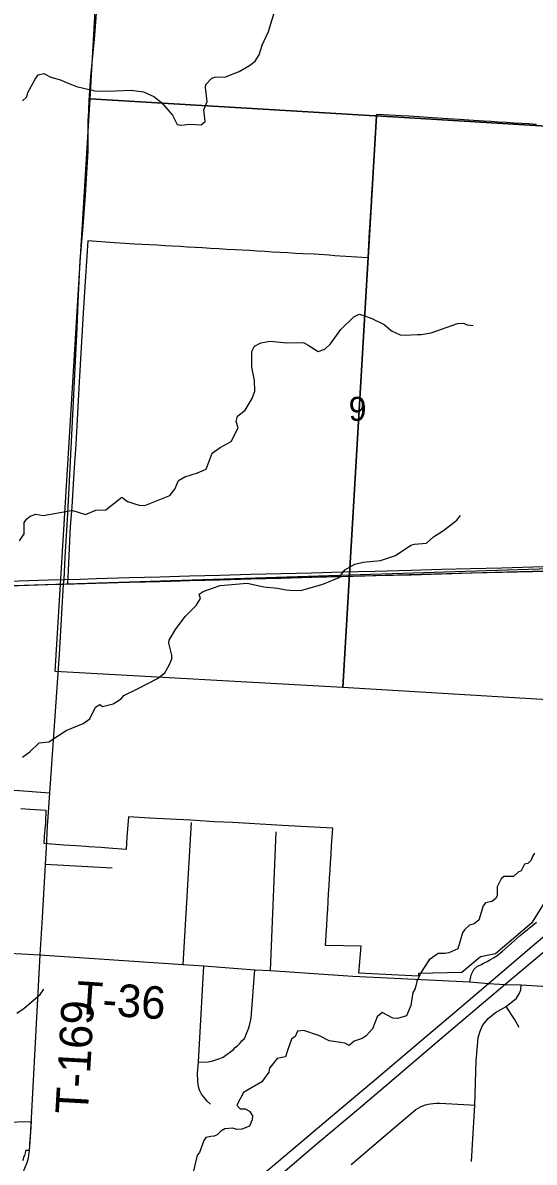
# Model space of a CAD drawing. Extents: x 114604 to 551442, y 316898 to 567001.
# Drawn here: x 269777 to 274490, y 379519 to 390020 of the extents above; entities that cross this region are included whole.
import ezdxf

# ---------------------------------------------------------------- set-up
doc = ezdxf.new("R2010")
doc.units = 0
for name, color, linetype in [('GE_P_Alignment_1000_Bearings', 7, 'Continuous'), ('GE_P_Alignment_1000_Cardinal_Points', 7, 'Continuous'), ('GE_P_Alignment_1000_Stations', 7, 'Continuous'), ('GE_P_Alignment_100_Cardinal_Points', 7, 'Continuous'), ('GE_P_Alignment_100_Stations', 7, 'Continuous'), ('GE_P_Alignment_500_Stations', 7, 'Continuous'), ('PM_P_Cells', 7, 'Continuous'), ('PM_P_Crosswalk', 7, 'Continuous'), ('PV_X_Curb', 7, 'Continuous'), ('SN_P_Signs', 7, 'Continuous')]:
    doc.layers.add(name, color=color, linetype=linetype)

msp = doc.modelspace()

# ---------------------------------------------------------------- linework, layer by layer
at = {"layer": 'GE_P_Alignment_1000_Bearings'}
msp.add_lwpolyline([(267424, 384761), (268526, 384796), (276184, 385041), (281201, 385171), (282582, 385212), (284848, 385265)], dxfattribs=at)
at = {"layer": 'GE_P_Alignment_1000_Cardinal_Points'}
for p, q in [((270003, 382618), (269992, 382415)), ((271256, 381340), (271332, 382649)), ((272061, 381285), (272112, 382563)), ((270602, 382228), (269984, 382262)), ((269843, 379730), (269836, 379625))]:
    msp.add_line(p, q, dxfattribs=at)
for points in [[(270794, 392110), (270786, 392081), (270780, 392050), (270754, 391946), (270737, 391856), (270717, 391768), (270674, 391570), (270637, 391409), (270612, 391275), (270601, 391226), (270580, 391137), (270557, 391019), (270520, 390849), (270502, 390751), (270481, 390631), (270466, 390386), (270452, 390108), (270435, 389865), (270401, 389527), (270386, 389304), (270379, 389142)], [(270379, 389142), (270378, 389132), (270376, 389090), (270375, 388835), (270366, 388685), (270353, 388427), (270329, 388144), (270304, 387830), (270283, 387445), (270275, 387209), (270206, 385793), (270186, 385443), (270166, 385094), (270154, 384889), (270149, 384845)], [(270149, 384845), (270111, 384200), (270022, 382922), (270007, 382700), (270003, 382618)], [(269992, 382415), (269984, 382262), (269956, 381775), (269935, 381430)], [(273896, 381181), (273906, 381227), (273913, 381251), (273933, 381294), (273969, 381326), (273997, 381339), (274023, 381353), (274057, 381367), (274089, 381387), (274115, 381401), (274145, 381421), (274197, 381463), (274360, 381608), (274510, 381731)], [(268805, 381500), (269271, 381468), (269935, 381430)], [(269935, 381430), (269844, 379751), (269843, 379730)], [(269935, 381430), (271256, 381340), (271445, 381327), (271915, 381293), (272061, 381285), (272818, 381234), (273896, 381181), (274068, 381167), (274221, 381155), (274370, 381152), (275945, 381056), (279401, 380810), (280282, 380754), (281655, 380682)], [(271507, 380053), (271475, 380081), (271439, 380127), (271425, 380147), (271407, 380183), (271399, 380203), (271394, 380236), (271390, 380268), (271388, 380338), (271397, 380442), (271445, 381327)], [(271397, 380442), (271487, 380444), (271519, 380451), (271593, 380473), (271625, 380487), (271661, 380513), (271695, 380539), (271715, 380555), (271735, 380575), (271755, 380592), (271777, 380614), (271797, 380638), (271820, 380658), (271830, 380680), (271840, 380704), (271848, 380726), (271860, 380756), (271866, 380780), (271876, 380818), (271883, 380850), (271915, 381293)], [(273913, 379525), (273944, 380045), (273955, 380454), (273967, 380590), (273973, 380668), (273992, 380726), (274013, 380779), (274065, 380843), (274134, 380897), (274232, 380955), (274328, 381030), (274351, 381069), (274366, 381107), (274370, 381152)], [(274352, 380759), (274309, 380836), (274232, 380955)], [(272804, 379498), (273222, 379854), (273359, 379972), (273380, 379988), (273400, 380003), (273420, 380016), (273441, 380028), (273465, 380038), (273488, 380046), (273513, 380053), (273536, 380058), (273560, 380061), (273589, 380062), (273621, 380062), (273896, 380047), (273944, 380045)], [(269836, 379625), (269827, 379556), (269814, 379512), (269794, 379460), (269778, 379425)]]:
    msp.add_lwpolyline(points, dxfattribs=at)
at = {"layer": 'GE_P_Alignment_1000_Stations'}
for points in [[(270154, 384889), (270305, 384893), (270452, 384897), (270758, 384906), (271039, 384914), (271313, 384922), (271595, 384930), (271877, 384937), (272157, 384945), (272442, 384951), (272716, 384959), (273024, 384967), (273356, 384976), (273636, 384983), (273903, 384990), (274191, 384998), (274478, 385007), (274758, 385014), (275039, 385022), (275134, 385025)], [(269275, 384866), (269447, 384870), (269742, 384878), (270014, 384886), (270154, 384889)], [(270149, 384845), (270452, 384854), (270758, 384863), (271039, 384871), (271145, 384874)], [(271145, 384874), (271314, 384879), (271596, 384887), (271878, 384894), (272158, 384902), (272439, 384910), (272717, 384917), (273035, 384925), (273356, 384933), (273637, 384941), (273920, 384950), (274197, 384957), (274478, 384964), (274610, 384967)], [(269274, 384822), (269443, 384826), (269738, 384834), (270010, 384842), (270149, 384845)]]:
    msp.add_lwpolyline(points, dxfattribs=at)
at = {"layer": 'GE_P_Alignment_100_Cardinal_Points'}
msp.add_lwpolyline([(268817, 382994), (268835, 383004), (268855, 383010), (268867, 383012), (268887, 383012), (268931, 383010), (269183, 382987), (269341, 382973), (269344, 382973), (269570, 382958), (269784, 382940), (270022, 382922)], dxfattribs=at)
at = {"layer": 'GE_P_Alignment_100_Stations'}
for points in [[(274511, 389083), (274442, 389088), (274376, 389092), (274305, 389096), (274234, 389101), (274165, 389105), (274095, 389110), (274025, 389114), (273930, 389120), (273802, 389129), (273697, 389135), (273554, 389143), (273426, 389152), (273335, 389158), (273264, 389162), (273100, 389172), (273037, 389176), (273027, 389021), (273023, 388946), (273015, 388827), (273010, 388733), (273005, 388662), (273001, 388593), (272997, 388522), (272992, 388452), (272988, 388382), (272984, 388311), (272980, 388245), (272975, 388172), (272970, 388093), (272957, 387854), (272653, 387873), (272601, 387877), (272462, 387886), (272359, 387891), (272290, 387895), (272220, 387899), (272149, 387903), (272079, 387907), (272009, 387911), (271938, 387916), (271868, 387920), (271799, 387924), (271730, 387928), (271658, 387932), (271583, 387936), (271507, 387941), (271434, 387945), (271365, 387949), (271295, 387953), (271226, 387957), (271155, 387961), (271086, 387965), (271015, 387969), (270946, 387973), (270876, 387977), (270807, 387981), (270721, 387987), (270619, 387993), (270375, 388009), (270343, 387495), (270333, 387345), (270298, 386712), (270266, 386134), (270249, 385876), (270228, 385559), (270215, 385379), (270202, 385111), (270195, 384972), (270189, 384850), (270393, 384855), (270508, 384858), (270613, 384861), (270713, 384864), (270814, 384867), (270848, 384868), (270904, 384869), (271214, 384878), (271285, 384880), (271438, 384884), (271480, 384885), (271615, 384889), (271815, 384894), (271844, 384895), (272015, 384900), (272315, 384908), (272611, 384916), (272775, 384921), (273116, 384930), (274692, 384973)], [(274578, 381903), (274466, 381722), (274135, 381439), (273995, 381412), (273823, 381268), (273425, 381258), (273424, 381233), (272875, 381262), (272894, 381510), (272567, 381516), (272578, 381704), (272582, 381764), (272583, 381777), (272587, 381849), (272591, 381921), (272596, 381994), (272600, 382066), (272605, 382138), (272609, 382211), (272613, 382280), (272618, 382352), (272623, 382440), (272627, 382512), (272633, 382596), (272168, 382622), (272118, 382625), (271711, 382648), (271545, 382657), (271369, 382667), (271322, 382670), (270948, 382691), (270750, 382701), (270737, 382514), (270729, 382402), (270566, 382413), (270499, 382418), (270385, 382426), (270357, 382428), (270270, 382434), (270212, 382438), (270154, 382442), (270046, 382450), (270041, 382450), (269973, 382456), (269977, 382531), (269979, 382547), (269984, 382592), (269988, 382642), (269989, 382657), (269994, 382760), (269842, 382770), (269760, 382775)], [(269228, 379880), (269853, 379895), (269847, 379795), (269835, 379628), (269806, 379628), (269803, 379618), (269799, 379605), (269795, 379593), (269792, 379582), (269788, 379572), (269784, 379562), (269779, 379547), (269773, 379531)]]:
    msp.add_lwpolyline(points, dxfattribs=at)
at = {"layer": 'GE_P_Alignment_500_Stations'}
for points in [[(271863, 379302), (272293, 379662), (272711, 380016), (273015, 380273), (273442, 380633), (273800, 380936), (274068, 381167), (274469, 381506), (275022, 381974)], [(272023, 379293), (272493, 379694), (272889, 380026), (273199, 380289), (273622, 380649), (273984, 380956), (274221, 381155), (274623, 381494)]]:
    msp.add_lwpolyline(points, dxfattribs=at)
at = {"layer": 'PM_P_Cells'}
for points in [[(269773, 389302), (269815, 389339), (269825, 389377), (269890, 389501), (269918, 389540), (269972, 389554), (270036, 389520), (270124, 389493), (270166, 389477), (270272, 389432), (270442, 389394), (270514, 389389), (270632, 389394), (270776, 389400), (270888, 389383), (270984, 389342), (271056, 389284), (271157, 389168), (271199, 389082), (271237, 389075), (271317, 389085), (271421, 389078), (271459, 389110), (271446, 389218), (271476, 389295), (271461, 389425), (271463, 389451), (271520, 389509), (271548, 389519), (271646, 389522), (271772, 389571), (271867, 389625), (271919, 389666), (271954, 389724), (271984, 389813), (272041, 389939), (272096, 390122)], [(269748, 385246), (269789, 385311), (269791, 385413), (269814, 385449), (269844, 385473), (269896, 385490), (269964, 385478), (270208, 385522), (270238, 385524), (270354, 385489), (270449, 385527), (270541, 385530), (270690, 385647), (270742, 385607), (270849, 385574), (270903, 385572), (271132, 385662), (271179, 385722), (271213, 385802), (271269, 385835), (271388, 385872), (271466, 385906), (271523, 386053), (271595, 386107), (271696, 386162), (271763, 386287), (271743, 386345), (271757, 386395), (271826, 386451), (271890, 386558), (271915, 386624), (271914, 386724), (271888, 386846), (271889, 386991), (271911, 387041), (271970, 387069), (272058, 387086), (272210, 387071), (272364, 387074), (272408, 387050), (272500, 386990), (272562, 387013), (272614, 387061), (272707, 387192), (272828, 387311), (272878, 387335), (272910, 387324), (272994, 387296), (273106, 387239), (273174, 387181), (273254, 387145), (273302, 387140), (273412, 387148), (273448, 387148), (273542, 387161), (273783, 387249), (273839, 387251), (273873, 387235), (273927, 387229)], [(269774, 383253), (269843, 383301), (269927, 383384), (270017, 383394), (270178, 383498), (270335, 383563), (270395, 383605), (270446, 383714), (270486, 383736), (270512, 383718), (270610, 383743), (270683, 383789), (270707, 383821), (270841, 383884), (271020, 383978), (271086, 384030), (271127, 384101), (271151, 384159), (271150, 384191), (271122, 384301), (271126, 384331), (271183, 384428), (271272, 384548), (271375, 384651), (271415, 384715), (271403, 384753), (271439, 384778), (271526, 384808), (271596, 384833), (271846, 384856), (271998, 384821), (272124, 384810), (272204, 384794), (272238, 384791), (272340, 384787), (272541, 384847), (272694, 384908), (272744, 384978), (272838, 385029), (272913, 385049), (273073, 385064), (273213, 385109), (273354, 385206), (273386, 385214), (273498, 385225), (273561, 385282), (273653, 385340), (273776, 385435), (273810, 385479)], [(274492, 382367), (274470, 382329), (274462, 382301), (274430, 382273), (274402, 382267), (274369, 382204), (274341, 382192), (274299, 382152), (274211, 382153), (274185, 382131), (274148, 382057), (274150, 381978), (274138, 381950), (274099, 381920), (274041, 381908), (274021, 381881), (273980, 381749), (273936, 381717), (273894, 381704), (273847, 381660), (273829, 381632), (273786, 381485), (273702, 381449), (273668, 381442), (273604, 381442), (273521, 381385), (273449, 381269), (273410, 381184), (273392, 381120), (273371, 381084), (273353, 380963), (273312, 380869), (273230, 380844), (273186, 380846), (273088, 380898), (273042, 380857), (273001, 380749), (272943, 380684), (272904, 380660), (272832, 380634), (272786, 380595), (272744, 380615), (272704, 380623), (272602, 380638), (272512, 380684), (272368, 380733), (272310, 380727), (272288, 380676), (272254, 380652), (272219, 380558), (272197, 380489), (272120, 380475), (272050, 380384), (272044, 380348), (271981, 380260), (271812, 380160), (271751, 380044), (271781, 380010), (271827, 380010), (271867, 379990), (271893, 379946), (271891, 379908), (271866, 379852), (271796, 379824), (271750, 379819), (271714, 379833), (271640, 379825), (271602, 379806), (271568, 379770), (271540, 379760), (271511, 379756), (271465, 379745), (271447, 379719), (271405, 379609), (271384, 379583), (271347, 379426)], [(269722, 380891), (269791, 380938), (269938, 381065), (269972, 381113)]]:
    msp.add_lwpolyline(points, dxfattribs=at)
at = {"layer": 'SN_P_Signs'}
for points in [[(270557, 392127), (272331, 392036), (275142, 391884), (275843, 391846), (275662, 389002), (273037, 389161), (273021, 389162), (270397, 389318)], [(270397, 389318), (273021, 389162), (273037, 389161), (272726, 383895), (270074, 384042)], [(273037, 389161), (275662, 389002), (275330, 383736), (272726, 383895)]]:
    msp.add_lwpolyline(points, close=True, dxfattribs=at)

# ---------------------------------------------------------------- texts
at = {"layer": 'PM_P_Crosswalk'}
for s, rotation, p in [('T-36', 356.1798, (270260, 380889)), ('T-169', 86.7688, (270376, 379955))]:
    msp.add_text(s, height=300, rotation=rotation, dxfattribs=at).set_placement(p)
at = {"layer": 'PV_X_Curb'}
msp.add_text('9', height=221, rotation=0.4154, dxfattribs=at).set_placement((272781, 386351))

doc.saveas('drawing.dxf')
